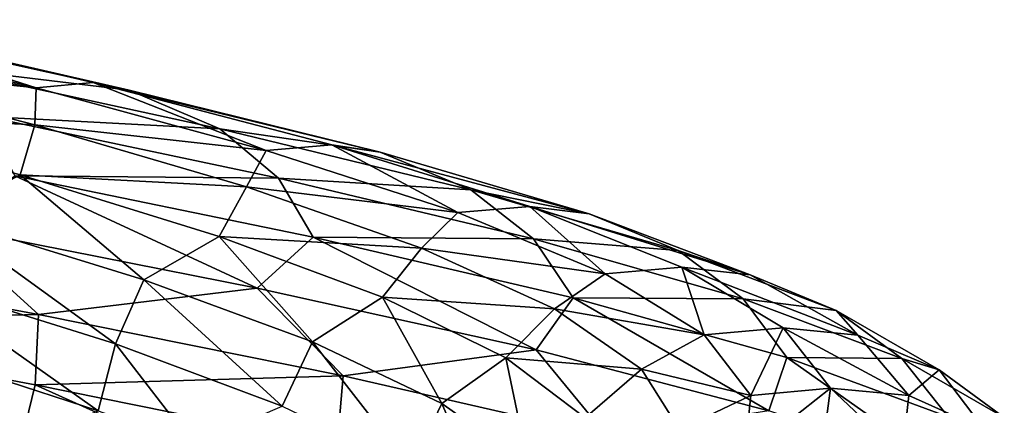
# Model space of a CAD drawing. Header units: metres. Extents: x -109 to 109, y -917 to 389.
# Tile 361 of 656: x 8.91 to 17.78, y -598.52 to -595.04. Entities that reach past the tile are written whole.
import ezdxf

# ---------------------------------------------------------------- set-up
doc = ezdxf.new("R2010")
doc.units = ezdxf.units.M
doc.layers.add('solid_24503124_XXX_01_SW0001_01', color=7, linetype='CONTINUOUS')

msp = doc.modelspace()

# ---------------------------------------------------------------- linework, layer by layer
at = {"layer": 'solid_24503124_XXX_01_SW0001_01'}
for points in [[(7.126958, -595.044189, -14.229851), (6.702797, -595.088684, -13.641162), (9.054768, -595.659363, -12.238039)], [(9.054768, -595.659363, -12.238039), (6.702797, -595.088684, -13.641162), (6.858869, -595.429688, -12.817475)], [(9.568897, -595.611816, -12.748011), (7.126958, -595.044189, -14.229851), (9.054768, -595.659363, -12.238039)], [(9.891253, -595.678955, -13.395057), (7.126958, -595.044189, -14.229851), (9.568897, -595.611816, -12.748011)], [(9.891253, -595.678955, -13.395057), (7.323805, -595.110596, -14.92683), (7.126958, -595.044189, -14.229851)], [(8.121173, -595.46759, -15.263123), (7.323805, -595.110596, -14.92683), (9.891253, -595.678955, -13.395057)], [(9.040799, -595.993408, -11.41866), (6.858869, -595.429688, -12.817475), (6.851417, -595.883911, -12.175912)], [(9.054768, -595.659363, -12.238039), (6.858869, -595.429688, -12.817475), (9.040799, -595.993408, -11.41866)], [(10.708127, -596.026978, -13.608178), (8.121173, -595.46759, -15.263123), (9.891253, -595.678955, -13.395057)], [(8.604321, -595.917603, -15.637546), (8.121173, -595.46759, -15.263123), (10.708127, -596.026978, -13.608178)], [(11.127538, -596.223267, -10.445684), (9.054768, -595.659363, -12.238039), (9.040799, -595.993408, -11.41866)], [(9.568897, -595.611816, -12.748011), (9.054768, -595.659363, -12.238039), (11.127538, -596.223267, -10.445684)], [(11.717424, -596.172363, -10.863578), (9.568897, -595.611816, -12.748011), (11.127538, -596.223267, -10.445684)], [(12.153775, -596.239868, -11.438457), (9.568897, -595.611816, -12.748011), (11.717424, -596.172363, -10.863578)], [(12.153775, -596.239868, -11.438457), (9.891253, -595.678955, -13.395057), (9.568897, -595.611816, -12.748011)], [(10.708127, -596.026978, -13.608178), (9.891253, -595.678955, -13.395057), (12.153775, -596.239868, -11.438457)], [(8.909892, -596.443787, -10.799312), (6.851417, -595.883911, -12.175912), (8.191915, -596.825317, -10.795764)], [(9.040799, -595.993408, -11.41866), (6.851417, -595.883911, -12.175912), (8.909892, -596.443787, -10.799312)], [(11.237899, -596.472656, -13.902982), (8.604321, -595.917603, -15.637546), (10.708127, -596.026978, -13.608178)], [(8.861215, -596.452026, -15.983504), (8.604321, -595.917603, -15.637546), (11.237899, -596.472656, -13.902982)], [(10.950324, -596.550964, -9.664339), (9.040799, -595.993408, -11.41866), (8.909892, -596.443787, -10.799312)], [(11.127538, -596.223267, -10.445684), (9.040799, -595.993408, -11.41866), (10.950324, -596.550964, -9.664339)], [(12.972336, -596.578979, -11.531645), (10.708127, -596.026978, -13.608178), (12.153775, -596.239868, -11.438457)], [(11.237899, -596.472656, -13.902982), (10.708127, -596.026978, -13.608178), (12.972336, -596.578979, -11.531645)], [(11.717424, -596.172363, -10.863578), (11.127538, -596.223267, -10.445684), (12.854256, -596.78125, -8.316769)], [(13.503526, -596.726929, -8.631467), (11.717424, -596.172363, -10.863578), (12.854256, -596.78125, -8.316769)], [(14.03841, -596.794434, -9.114535), (11.717424, -596.172363, -10.863578), (13.503526, -596.726929, -8.631467)], [(14.03841, -596.794434, -9.114535), (12.153775, -596.239868, -11.438457), (11.717424, -596.172363, -10.863578)], [(12.854256, -596.78125, -8.316769), (11.127538, -596.223267, -10.445684), (10.950324, -596.550964, -9.664339)], [(12.972336, -596.578979, -11.531645), (12.153775, -596.239868, -11.438457), (14.03841, -596.794434, -9.114535)], [(11.044495, -597.465088, -14.924994), (8.187225, -596.900146, -16.634081), (8.861215, -596.452026, -15.983504)], [(8.909892, -596.443787, -10.799312), (8.191915, -596.825317, -10.795764), (10.022859, -597.390259, -9.182851)], [(11.549365, -597.005615, -14.201604), (8.861215, -596.452026, -15.983504), (11.237899, -596.472656, -13.902982)], [(11.044495, -597.465088, -14.924994), (8.861215, -596.452026, -15.983504), (11.549365, -597.005615, -14.201604)], [(10.703531, -596.997925, -9.090336), (8.909892, -596.443787, -10.799312), (10.022859, -597.390259, -9.182851)], [(10.950324, -596.550964, -9.664339), (8.909892, -596.443787, -10.799312), (10.703531, -596.997925, -9.090336)], [(13.535961, -597.020264, -11.741935), (11.237899, -596.472656, -13.902982), (12.972336, -596.578979, -11.531645)], [(11.549365, -597.005615, -14.201604), (11.237899, -596.472656, -13.902982), (13.535961, -597.020264, -11.741935)], [(12.527082, -597.103149, -7.604436), (10.950324, -596.550964, -9.664339), (10.703531, -596.997925, -9.090336)], [(12.854256, -596.78125, -8.316769), (10.950324, -596.550964, -9.664339), (12.527082, -597.103149, -7.604436)], [(14.842202, -597.124634, -9.092695), (12.972336, -596.578979, -11.531645), (14.03841, -596.794434, -9.114535)], [(13.535961, -597.020264, -11.741935), (12.972336, -596.578979, -11.531645), (14.842202, -597.124634, -9.092695)], [(14.183914, -597.334534, -5.918156), (12.854256, -596.78125, -8.316769), (12.527082, -597.103149, -7.604436)], [(13.503526, -596.726929, -8.631467), (12.854256, -596.78125, -8.316769), (14.183914, -597.334534, -5.918156)], [(14.874988, -597.276611, -6.121641), (13.503526, -596.726929, -8.631467), (14.183914, -597.334534, -5.918156)], [(15.489512, -597.343811, -6.496303), (13.503526, -596.726929, -8.631467), (14.874988, -597.276611, -6.121641)], [(15.489512, -597.343811, -6.496303), (14.03841, -596.794434, -9.114535), (13.503526, -596.726929, -8.631467)], [(14.842202, -597.124634, -9.092695), (14.03841, -596.794434, -9.114535), (15.489512, -597.343811, -6.496303)], [(8.187225, -596.900146, -16.634081), (9.075067, -597.701111, -16.276304), (6.065995, -597.139832, -17.598829)], [(8.191915, -596.825317, -10.795764), (7.96026, -597.400635, -10.610457), (9.767996, -597.967651, -9.036638)], [(11.044495, -597.465088, -14.924994), (9.075067, -597.701111, -16.276304), (8.187225, -596.900146, -16.634081)], [(10.022859, -597.390259, -9.182851), (8.191915, -596.825317, -10.795764), (9.767996, -597.967651, -9.036638)], [(10.703531, -596.997925, -9.090336), (10.022859, -597.390259, -9.182851), (11.544191, -597.950012, -7.273893)], [(12.176579, -597.547058, -7.096965), (10.703531, -596.997925, -9.090336), (11.544191, -597.950012, -7.273893)], [(12.527082, -597.103149, -7.604436), (10.703531, -596.997925, -9.090336), (12.176579, -597.547058, -7.096965)], [(13.561645, -598.02179, -12.743462), (11.044495, -597.465088, -14.924994), (11.549365, -597.005615, -14.201604)], [(13.893434, -597.551575, -11.984994), (11.549365, -597.005615, -14.201604), (13.535961, -597.020264, -11.741935)], [(13.561645, -598.02179, -12.743462), (11.549365, -597.005615, -14.201604), (13.893434, -597.551575, -11.984994)], [(15.426648, -597.561462, -9.215392), (13.535961, -597.020264, -11.741935), (14.842202, -597.124634, -9.092695)], [(13.893434, -597.551575, -11.984994), (13.535961, -597.020264, -11.741935), (15.426648, -597.561462, -9.215392)], [(6.065995, -597.139832, -17.598829), (9.075067, -597.701111, -16.276304), (6.056033, -597.774109, -17.489527)], [(13.726371, -597.651123, -5.302903), (12.527082, -597.103149, -7.604436), (12.176579, -597.547058, -7.096965)], [(14.183914, -597.334534, -5.918156), (12.527082, -597.103149, -7.604436), (13.726371, -597.651123, -5.302903)], [(16.264685, -597.665283, -6.36712), (14.842202, -597.124634, -9.092695), (15.489512, -597.343811, -6.496303)], [(15.426648, -597.561462, -9.215392), (14.842202, -597.124634, -9.092695), (16.264685, -597.665283, -6.36712)], [(15.07384, -597.884399, -3.323848), (14.183914, -597.334534, -5.918156), (13.726371, -597.651123, -5.302903)], [(14.874988, -597.276611, -6.121641), (14.183914, -597.334534, -5.918156), (15.07384, -597.884399, -3.323848)], [(15.787704, -597.822754, -3.410917), (14.874988, -597.276611, -6.121641), (15.07384, -597.884399, -3.323848)], [(16.460503, -597.889465, -3.66454), (14.874988, -597.276611, -6.121641), (15.787704, -597.822754, -3.410917)], [(16.460503, -597.889465, -3.66454), (15.489512, -597.343811, -6.496303), (14.874988, -597.276611, -6.121641)], [(16.264685, -597.665283, -6.36712), (15.489512, -597.343811, -6.496303), (16.460503, -597.889465, -3.66454)], [(7.96026, -597.400635, -10.610457), (8.670375, -598.263855, -9.920004), (9.612961, -598.569458, -9.046301)], [(9.767996, -597.967651, -9.036638), (7.96026, -597.400635, -10.610457), (9.612961, -598.569458, -9.046301)], [(10.022859, -597.390259, -9.182851), (9.767996, -597.967651, -9.036638), (11.272636, -598.529541, -7.169702)], [(11.544191, -597.950012, -7.273893), (10.022859, -597.390259, -9.182851), (11.272636, -598.529541, -7.169702)], [(11.044495, -597.465088, -14.924994), (11.821245, -598.255432, -14.447264), (9.075067, -597.701111, -16.276304)], [(13.561645, -598.02179, -12.743462), (11.821245, -598.255432, -14.447264), (11.044495, -597.465088, -14.924994)], [(12.176579, -597.547058, -7.096965), (11.544191, -597.950012, -7.273893), (12.711549, -598.505676, -5.128643)], [(13.288095, -598.092285, -4.880451), (12.176579, -597.547058, -7.096965), (12.711549, -598.505676, -5.128643)], [(13.726371, -597.651123, -5.302903), (12.176579, -597.547058, -7.096965), (13.288095, -598.092285, -4.880451)], [(15.657561, -598.57135, -10.153528), (13.561645, -598.02179, -12.743462), (13.893434, -597.551575, -11.984994)], [(15.820323, -598.091064, -9.396116), (13.893434, -597.551575, -11.984994), (15.426648, -597.561462, -9.215392)], [(15.657561, -598.57135, -10.153528), (13.893434, -597.551575, -11.984994), (15.820323, -598.091064, -9.396116)], [(16.857096, -598.097656, -6.401352), (15.426648, -597.561462, -9.215392), (16.264685, -597.665283, -6.36712)], [(15.820323, -598.091064, -9.396116), (15.426648, -597.561462, -9.215392), (16.857096, -598.097656, -6.401352)], [(9.075067, -597.701111, -16.276304), (9.045359, -598.335083, -16.168053), (6.056033, -597.774109, -17.489527)], [(9.075067, -597.701111, -16.276304), (11.821245, -598.255432, -14.447264), (9.045359, -598.335083, -16.168053)], [(14.509414, -598.196106, -2.828362), (13.726371, -597.651123, -5.302903), (13.288095, -598.092285, -4.880451)], [(15.07384, -597.884399, -3.323848), (13.726371, -597.651123, -5.302903), (14.509414, -598.196106, -2.828362)], [(17.193794, -598.202393, -3.436282), (16.264685, -597.665283, -6.36712), (16.460503, -597.889465, -3.66454)], [(16.857096, -598.097656, -6.401352), (16.264685, -597.665283, -6.36712), (17.193794, -598.202393, -3.436282)], [(8.900314, -598.927551, -15.920193), (6.056033, -597.774109, -17.489527), (9.045359, -598.335083, -16.168053)], [(15.787704, -597.822754, -3.410917), (15.07384, -597.884399, -3.323848), (15.496464, -598.432251, -0.613004)], [(16.213903, -598.366882, -0.581673), (15.787704, -597.822754, -3.410917), (15.496464, -598.432251, -0.613004)], [(16.921324, -598.432922, -0.70567), (15.787704, -597.822754, -3.410917), (16.213903, -598.366882, -0.581673)], [(16.921324, -598.432922, -0.70567), (16.460503, -597.889465, -3.66454), (15.787704, -597.822754, -3.410917)], [(9.767996, -597.967651, -9.036638), (9.612961, -598.569458, -9.046301), (10.467482, -598.873413, -8.086269)], [(11.272636, -598.529541, -7.169702), (9.767996, -597.967651, -9.036638), (10.467482, -598.873413, -8.086269)], [(11.544191, -597.950012, -7.273893), (11.272636, -598.529541, -7.169702), (12.429928, -599.087341, -5.068191)], [(12.711549, -598.505676, -5.128643), (11.544191, -597.950012, -7.273893), (12.429928, -599.087341, -5.068191)], [(15.496464, -598.432251, -0.613004), (15.07384, -597.884399, -3.323848), (14.509414, -598.196106, -2.828362)], [(17.193794, -598.202393, -3.436282), (16.460503, -597.889465, -3.66454), (16.921324, -598.432922, -0.70567)], [(13.561645, -598.02179, -12.743462), (14.200583, -598.798889, -12.187463), (11.821245, -598.255432, -14.447264)], [(15.657561, -598.57135, -10.153528), (14.200583, -598.798889, -12.187463), (13.561645, -598.02179, -12.743462)], [(13.288095, -598.092285, -4.880451), (12.711549, -598.505676, -5.128643), (13.48737, -599.05835, -2.812584)], [(14.002073, -598.634766, -2.505586), (13.288095, -598.092285, -4.880451), (13.48737, -599.05835, -2.812584)], [(14.509414, -598.196106, -2.828362), (13.288095, -598.092285, -4.880451), (14.002073, -598.634766, -2.505586)], [(17.270481, -599.115173, -7.236567), (15.657561, -598.57135, -10.153528), (15.820323, -598.091064, -9.396116)], [(17.276318, -598.625427, -6.514769), (15.820323, -598.091064, -9.396116), (16.857096, -598.097656, -6.401352)], [(17.270481, -599.115173, -7.236567), (15.820323, -598.091064, -9.396116), (17.276318, -598.625427, -6.514769)], [(17.780983, -598.630249, -3.38268), (16.857096, -598.097656, -6.401352), (17.193794, -598.202393, -3.436282)], [(17.276318, -598.625427, -6.514769), (16.857096, -598.097656, -6.401352), (17.780983, -598.630249, -3.38268)], [(14.853809, -598.739319, -0.254997), (14.509414, -598.196106, -2.828362), (14.002073, -598.634766, -2.505586)], [(15.496464, -598.432251, -0.613004), (14.509414, -598.196106, -2.828362), (14.853809, -598.739319, -0.254997)], [(17.602921, -598.737427, -0.388121), (17.193794, -598.202393, -3.436282), (16.921324, -598.432922, -0.70567)], [(17.780983, -598.630249, -3.38268), (17.193794, -598.202393, -3.436282), (17.602921, -598.737427, -0.388121)], [(9.612961, -598.569458, -9.046301), (8.670375, -598.263855, -9.920004), (8.776211, -598.916565, -9.948788)], [(11.821245, -598.255432, -14.447264), (11.76716, -598.88739, -14.355052), (9.045359, -598.335083, -16.168053)], [(11.821245, -598.255432, -14.447264), (14.200583, -598.798889, -12.187463), (11.76716, -598.88739, -14.355052)], [(11.58406, -599.48053, -14.135123), (8.900314, -598.927551, -15.920193), (9.045359, -598.335083, -16.168053)], [(11.58406, -599.48053, -14.135123), (9.045359, -598.335083, -16.168053), (11.76716, -598.88739, -14.355052)], [(16.213903, -598.366882, -0.581673), (15.496464, -598.432251, -0.613004), (15.440374, -598.979553, 2.129743)], [(16.141911, -598.9104, 2.278268), (16.213903, -598.366882, -0.581673), (15.440374, -598.979553, 2.129743)], [(16.859528, -598.975769, 2.287928), (16.213903, -598.366882, -0.581673), (16.141911, -598.9104, 2.278268)], [(16.859528, -598.975769, 2.287928), (16.921324, -598.432922, -0.70567), (16.213903, -598.366882, -0.581673)], [(15.440374, -598.979553, 2.129743), (15.496464, -598.432251, -0.613004), (14.853809, -598.739319, -0.254997)], [(17.602921, -598.737427, -0.388121), (16.921324, -598.432922, -0.70567), (16.859528, -598.975769, 2.287928)], [(12.711549, -598.505676, -5.128643), (12.429928, -599.087341, -5.068191), (13.202695, -599.642151, -2.796684)], [(13.48737, -599.05835, -2.812584), (12.711549, -598.505676, -5.128643), (13.202695, -599.642151, -2.796684)]]:
    msp.add_3dface(points, dxfattribs=at)

doc.saveas('drawing.dxf')
